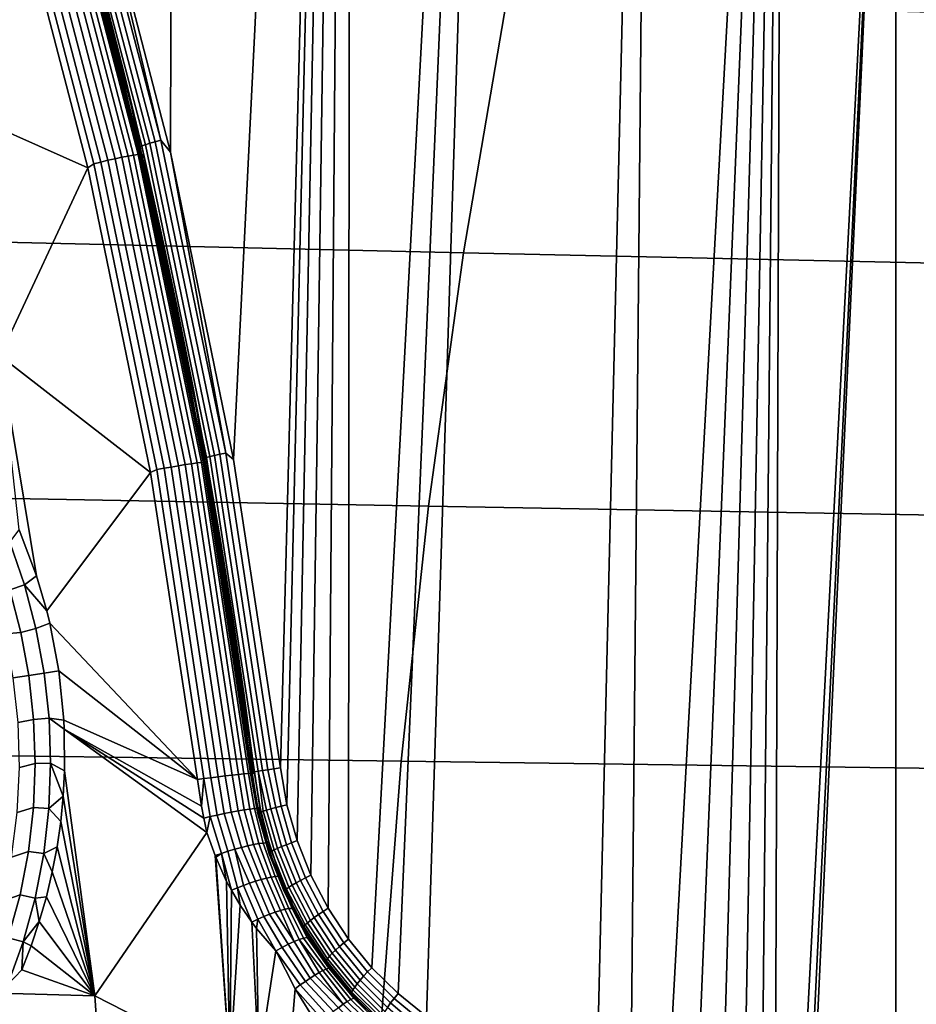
# Model space of a CAD drawing. Header units: metres. Extents: x -240 to 45, y -77 to 27.
# Tile 235 of 656: x -202.32 to -200.08, y 1.32 to 3.78. Entities that reach past the tile are written whole.
import ezdxf

# ---------------------------------------------------------------- set-up
doc = ezdxf.new("R2010")
doc.units = ezdxf.units.M
doc.layers.add('solid_102011X2', color=7, linetype='CONTINUOUS')

msp = doc.modelspace()

# ---------------------------------------------------------------- linework, layer by layer
at = {"layer": 'solid_102011X2'}
for points in [[(-201.940689, 3.448488, 268.547485), (-202.138123, 4.209568, 268.59671), (-201.92569, 9.30995, 268.543762)], [(-201.940689, 3.448488, 268.547485), (-201.92569, 9.30995, 268.543762), (-201.490616, 8.580557, 268.435272), (-201.783157, 2.680754, 268.508209)], [(-201.783157, 2.680754, 268.508209), (-201.490616, 8.580557, 268.435272), (-201.665649, 1.909221, 268.478912)], [(-201.649323, 1.817352, 268.474854), (-201.665649, 1.909221, 268.478912), (-201.490616, 8.580557, 268.435272)], [(-201.62381, 1.727625, 268.468475), (-201.649323, 1.817352, 268.474854), (-201.490616, 8.580557, 268.435272)], [(-201.589401, 1.641106, 268.4599), (-201.62381, 1.727625, 268.468475), (-201.490616, 8.580557, 268.435272)], [(-201.546463, 1.558731, 268.449188), (-201.589401, 1.641106, 268.4599), (-201.490616, 8.580557, 268.435272)], [(-201.495468, 1.481392, 268.436493), (-201.546463, 1.558731, 268.449188), (-201.490616, 8.580557, 268.435272)], [(-201.495468, 1.481392, 268.436493), (-201.490616, 8.580557, 268.435272), (-201.09285, 7.83525, 268.33609), (-201.436966, 1.409925, 268.421906)], [(-201.371582, 1.345103, 268.405609), (-201.436966, 1.409925, 268.421906), (-201.09285, 7.83525, 268.33609)], [(-201.300552, 1.288002, 268.387878), (-201.371582, 1.345103, 268.405609), (-201.09285, 7.83525, 268.33609)], [(-201.300552, 1.288002, 268.387878), (-201.09285, 7.83525, 268.33609), (-200.732651, 7.075378, 268.246307), (-200.877884, 0.982982, 268.282501)], [(-200.791214, 0.913956, 268.260895), (-200.877884, 0.982982, 268.282501), (-200.732651, 7.075378, 268.246307)], [(-200.791214, 0.913956, 268.260895), (-200.732651, 7.075378, 268.246307), (-200.410355, 6.302248, 268.165924), (-200.710388, 0.835957, 268.240753)], [(-200.636551, 0.749671, 268.222321), (-200.710388, 0.835957, 268.240753), (-200.410355, 6.302248, 268.165924)], [(-200.570755, 0.655998, 268.205933), (-200.636551, 0.749671, 268.222321), (-200.410355, 6.302248, 268.165924)], [(-200.513901, 0.556019, 268.191742), (-200.570755, 0.655998, 268.205933), (-200.410355, 6.302248, 268.165924)], [(-200.466721, 0.450944, 268.179993), (-200.513901, 0.556019, 268.191742), (-200.410355, 6.302248, 268.165924)], [(-200.429642, 0.34191, 268.170746), (-200.466721, 0.450944, 268.179993), (-200.410355, 6.302248, 268.165924)], [(-200.429642, 0.34191, 268.170746), (-200.410355, 6.302248, 268.165924), (-200.126343, 5.517744, 268.095123), (-200.402924, 0.229804, 268.164093)], [(-200.381378, -0.000014, 268.158722), (-200.126343, 5.517744, 268.095123), (-200.126114, -5.517044, 268.095062), (-200.410034, -6.301452, 268.165863)], [(-200.38678, 0.115492, 268.160065), (-200.402924, 0.229804, 268.164093), (-200.126343, 5.517744, 268.095123)], [(-200.381378, -0.000014, 268.158722), (-200.38678, 0.115492, 268.160065), (-200.126343, 5.517744, 268.095123)], [(-200.126114, -5.517044, 268.095062), (-200.126343, 5.517744, 268.095123), (-199.880981, 4.724035, 268.033936)], [(-199.880829, -4.723488, 268.033905), (-200.126114, -5.517044, 268.095062), (-199.880981, 4.724035, 268.033936)], [(-202.205414, 4.236998, 268.637573), (-202.003555, 3.467499, 268.587219), (-202.012207, 3.464598, 268.602081), (-202.213913, 4.233455, 268.652374)], [(-202.194534, 4.241102, 268.624542), (-201.992477, 3.47086, 268.574158), (-202.003555, 3.467499, 268.587219), (-202.205414, 4.236998, 268.637573)], [(-202.18161, 4.245643, 268.613739), (-201.97934, 3.474578, 268.563293), (-201.992477, 3.47086, 268.574158), (-202.194534, 4.241102, 268.624542)], [(-202.167023, 4.250481, 268.605469), (-201.964523, 3.478539, 268.554993), (-201.97934, 3.474578, 268.563293), (-202.18161, 4.245643, 268.613739)], [(-202.167023, 4.250481, 268.605469), (-202.138123, 4.209568, 268.59671), (-201.964523, 3.478539, 268.554993)], [(-202.213913, 4.233455, 268.652374), (-202.012207, 3.464598, 268.602081), (-202.018204, 3.462245, 268.618317), (-202.219757, 4.230581, 268.668579)], [(-202.219757, 4.230581, 268.668579), (-202.018204, 3.462245, 268.618317), (-202.217072, 4.208751, 268.684204)], [(-201.964523, 3.478539, 268.554993), (-202.138123, 4.209568, 268.59671), (-201.940689, 3.448488, 268.547485)], [(-202.294647, 4.185292, 268.670471), (-202.097, 3.428375, 268.621063), (-202.114914, 3.424171, 268.621429), (-202.312317, 4.180162, 268.670807)], [(-202.277161, 4.190126, 268.673523), (-202.079285, 3.432337, 268.624054), (-202.097, 3.428375, 268.621063), (-202.294647, 4.185292, 268.670471)], [(-202.260437, 4.194503, 268.67981), (-202.062363, 3.435922, 268.63031), (-202.079285, 3.432337, 268.624054), (-202.277161, 4.190126, 268.673523)], [(-202.245056, 4.198273, 268.689178), (-202.046799, 3.439011, 268.639618), (-202.062363, 3.435922, 268.63031), (-202.260437, 4.194503, 268.67981)], [(-202.231522, 4.20131, 268.701263), (-202.033127, 3.441498, 268.651703), (-202.046799, 3.439011, 268.639618), (-202.245056, 4.198273, 268.689178)], [(-202.220306, 4.20351, 268.715668), (-202.02182, 3.443299, 268.666077), (-202.033127, 3.441498, 268.651703), (-202.231522, 4.20131, 268.701263)], [(-202.02182, 3.443299, 268.666077), (-202.220306, 4.20351, 268.715668), (-202.211777, 4.204798, 268.731934), (-202.013245, 3.444354, 268.682343)], [(-202.217072, 4.208751, 268.684204), (-202.018219, 3.447175, 268.634613), (-202.018402, 3.446118, 268.652039), (-202.217209, 4.207461, 268.701599)], [(-202.217209, 4.207461, 268.701599), (-202.018402, 3.446118, 268.652039), (-202.210999, 4.195203, 268.717957)], [(-202.018204, 3.462245, 268.618317), (-202.018219, 3.447175, 268.634613), (-202.217072, 4.208751, 268.684204)], [(-202.211777, 4.204798, 268.731934), (-202.100739, 3.818795, 268.720215), (-202.052567, 3.628831, 268.70816)], [(-202.013245, 3.444354, 268.682343), (-202.211777, 4.204798, 268.731934), (-202.052567, 3.628831, 268.70816)], [(-202.018402, 3.446118, 268.652039), (-202.157959, 4.006623, 268.704712), (-202.210999, 4.195203, 268.717957)], [(-202.51123, 3.571074, 268.800934), (-202.343719, 4.162599, 268.680878), (-202.147522, 3.409828, 268.631775)], [(-202.329559, 4.174912, 268.6745), (-202.132401, 3.419869, 268.625153), (-202.147522, 3.409828, 268.631775), (-202.343719, 4.162599, 268.680878)], [(-202.312317, 4.180162, 268.670807), (-202.114914, 3.424171, 268.621429), (-202.132401, 3.419869, 268.625153), (-202.329559, 4.174912, 268.6745)], [(-202.018402, 3.446118, 268.652039), (-202.107361, 3.817388, 268.692108), (-202.157959, 4.006623, 268.704712)], [(-201.100388, 3.826074, 325.607849), (-202.682358, 3.869209, 324.010864), (-202.791519, 3.233463, 324.100494), (-201.207489, 3.197414, 325.697235)], [(-202.059219, 3.627532, 268.680115), (-202.052567, 3.628831, 268.70816), (-202.100739, 3.818795, 268.720215), (-202.107361, 3.817388, 268.692108)], [(-202.018402, 3.446118, 268.652039), (-202.059219, 3.627532, 268.680115), (-202.107361, 3.817388, 268.692108)], [(-199.50177, 3.783562, 327.200348), (-201.100388, 3.826074, 325.607849), (-201.207489, 3.197414, 325.697235), (-199.606781, 3.161883, 327.28952)], [(-202.01355, 3.437087, 268.668732), (-202.006851, 3.438275, 268.696747), (-202.052567, 3.628831, 268.70816), (-202.059219, 3.627532, 268.680115)], [(-202.018402, 3.446118, 268.652039), (-202.01355, 3.437087, 268.668732), (-202.059219, 3.627532, 268.680115)], [(-202.013245, 3.444354, 268.682343), (-202.052567, 3.628831, 268.70816), (-202.006851, 3.438275, 268.696747)], [(-202.36731, 2.939561, 268.76474), (-202.51123, 3.571074, 268.800934), (-202.147522, 3.409828, 268.631775)], [(-201.992477, 3.47086, 268.574158), (-201.830933, 2.690544, 268.533875), (-201.842163, 2.687938, 268.546997), (-202.003555, 3.467499, 268.587219)], [(-201.97934, 3.474578, 268.563293), (-201.817627, 2.693427, 268.52298), (-201.830933, 2.690544, 268.533875), (-201.992477, 3.47086, 268.574158)], [(-201.964523, 3.478539, 268.554993), (-201.802628, 2.696499, 268.514618), (-201.817627, 2.693427, 268.52298), (-201.97934, 3.474578, 268.563293)], [(-201.964523, 3.478539, 268.554993), (-201.940689, 3.448488, 268.547485), (-201.802628, 2.696499, 268.514618)], [(-202.018219, 3.447175, 268.634613), (-201.85907, 2.675776, 268.59494), (-201.859299, 2.674954, 268.612366), (-202.018402, 3.446118, 268.652039)], [(-202.018402, 3.446118, 268.652039), (-201.859299, 2.674954, 268.612366), (-202.01355, 3.437087, 268.668732)], [(-202.018204, 3.462245, 268.618317), (-201.857056, 2.683863, 268.578125), (-201.85907, 2.675776, 268.59494), (-202.018219, 3.447175, 268.634613)], [(-202.012207, 3.464598, 268.602081), (-201.850967, 2.685688, 268.56189), (-201.857056, 2.683863, 268.578125), (-202.018204, 3.462245, 268.618317)], [(-202.003555, 3.467499, 268.587219), (-201.842163, 2.687938, 268.546997), (-201.850967, 2.685688, 268.56189), (-202.012207, 3.464598, 268.602081)], [(-201.802628, 2.696499, 268.514618), (-201.940689, 3.448488, 268.547485), (-201.783157, 2.680754, 268.508209)], [(-202.114914, 3.424171, 268.621429), (-201.956924, 2.658414, 268.58197), (-201.974625, 2.655072, 268.585754), (-202.132401, 3.419869, 268.625153)], [(-202.097, 3.428375, 268.621063), (-201.938828, 2.661678, 268.581543), (-201.956924, 2.658414, 268.58197), (-202.114914, 3.424171, 268.621429)], [(-202.079285, 3.432337, 268.624054), (-201.920929, 2.664755, 268.584503), (-201.938828, 2.661678, 268.581543), (-202.097, 3.428375, 268.621063)], [(-202.062363, 3.435922, 268.63031), (-201.903839, 2.66754, 268.590729), (-201.920929, 2.664755, 268.584503), (-202.079285, 3.432337, 268.624054)], [(-202.046799, 3.439011, 268.639618), (-201.888138, 2.669939, 268.600037), (-201.903839, 2.66754, 268.590729), (-202.062363, 3.435922, 268.63031)], [(-202.033127, 3.441498, 268.651703), (-201.874359, 2.67187, 268.612061), (-201.888138, 2.669939, 268.600037), (-202.046799, 3.439011, 268.639618)], [(-202.02182, 3.443299, 268.666077), (-201.862976, 2.673269, 268.626465), (-201.874359, 2.67187, 268.612061), (-202.033127, 3.441498, 268.651703)], [(-201.862976, 2.673269, 268.626465), (-202.02182, 3.443299, 268.666077), (-202.013245, 3.444354, 268.682343), (-201.854355, 2.674087, 268.6427)], [(-201.970352, 3.246086, 268.657959), (-201.963623, 3.247157, 268.685944), (-202.006851, 3.438275, 268.696747), (-202.01355, 3.437087, 268.668732)], [(-201.859299, 2.674954, 268.612366), (-201.970352, 3.246086, 268.657959), (-202.01355, 3.437087, 268.668732)], [(-202.013245, 3.444354, 268.682343), (-202.006851, 3.438275, 268.696747), (-201.963623, 3.247157, 268.685944)], [(-202.013245, 3.444354, 268.682343), (-201.963623, 3.247157, 268.685944), (-201.922867, 3.055514, 268.675751)], [(-202.013245, 3.444354, 268.682343), (-201.922867, 3.055514, 268.675751), (-201.884598, 2.863375, 268.666199)], [(-201.854355, 2.674087, 268.6427), (-202.013245, 3.444354, 268.682343), (-201.884598, 2.863375, 268.666199)], [(-202.36731, 2.939561, 268.76474), (-202.147522, 3.409828, 268.631775), (-201.990646, 2.648225, 268.59259)], [(-202.132401, 3.419869, 268.625153), (-201.974625, 2.655072, 268.585754), (-201.990646, 2.648225, 268.59259), (-202.147522, 3.409828, 268.631775)], [(-201.207489, 3.197414, 325.697235), (-202.791519, 3.233463, 324.100494), (-202.881073, 2.592692, 324.174042), (-201.295349, 2.563785, 325.770569)], [(-201.929626, 3.054561, 268.647797), (-201.922867, 3.055514, 268.675751), (-201.963623, 3.247157, 268.685944), (-201.970352, 3.246086, 268.657959)], [(-201.859299, 2.674954, 268.612366), (-201.929626, 3.054561, 268.647797), (-201.970352, 3.246086, 268.657959)], [(-199.606781, 3.161883, 327.28952), (-201.207489, 3.197414, 325.697235), (-201.295349, 2.563785, 325.770569), (-199.692932, 2.535293, 327.362671)], [(-201.891403, 2.862546, 268.638275), (-201.884598, 2.863375, 268.666199), (-201.922867, 3.055514, 268.675751), (-201.929626, 3.054561, 268.647797)], [(-201.859299, 2.674954, 268.612366), (-201.891403, 2.862546, 268.638275), (-201.929626, 3.054561, 268.647797)], [(-202.275848, 2.38922, 268.743927), (-202.36731, 2.939561, 268.76474), (-201.990646, 2.648225, 268.59259), (-202.250366, 2.302304, 268.735107)], [(-202.275848, 2.38922, 268.743927), (-202.319443, 2.504485, 268.759888), (-202.36731, 2.939561, 268.76474)], [(-201.855652, 2.670076, 268.629364), (-201.848831, 2.670769, 268.657257), (-201.884598, 2.863375, 268.666199), (-201.891403, 2.862546, 268.638275)], [(-201.859299, 2.674954, 268.612366), (-201.855652, 2.670076, 268.629364), (-201.891403, 2.862546, 268.638275)], [(-201.854355, 2.674087, 268.6427), (-201.884598, 2.863375, 268.666199), (-201.848831, 2.670769, 268.657257)], [(-201.857056, 2.683863, 268.578125), (-201.736877, 1.898059, 268.548187), (-201.740143, 1.897108, 268.565277), (-201.85907, 2.675776, 268.59494)], [(-201.850967, 2.685688, 268.56189), (-201.730698, 1.89935, 268.531921), (-201.736877, 1.898059, 268.548187), (-201.857056, 2.683863, 268.578125)], [(-201.842163, 2.687938, 268.546997), (-201.721802, 1.900941, 268.516968), (-201.730698, 1.89935, 268.531921), (-201.850967, 2.685688, 268.56189)], [(-201.830933, 2.690544, 268.533875), (-201.710464, 1.902785, 268.503845), (-201.721802, 1.900941, 268.516968), (-201.842163, 2.687938, 268.546997)], [(-201.817627, 2.693427, 268.52298), (-201.697021, 1.904824, 268.49292), (-201.710464, 1.902785, 268.503845), (-201.830933, 2.690544, 268.533875)], [(-201.802628, 2.696499, 268.514618), (-201.681885, 1.906998, 268.484497), (-201.697021, 1.904824, 268.49292), (-201.817627, 2.693427, 268.52298)], [(-201.681885, 1.906998, 268.484497), (-201.802628, 2.696499, 268.514618), (-201.783157, 2.680754, 268.508209), (-201.665649, 1.909221, 268.478912)], [(-201.938828, 2.661678, 268.581543), (-201.821457, 1.887265, 268.552032), (-201.839417, 1.884983, 268.552582), (-201.956924, 2.658414, 268.58197)], [(-201.920929, 2.664755, 268.584503), (-201.80368, 1.889422, 268.554718), (-201.821457, 1.887265, 268.552032), (-201.938828, 2.661678, 268.581543)], [(-201.903839, 2.66754, 268.590729), (-201.786667, 1.891383, 268.560608), (-201.80368, 1.889422, 268.554718), (-201.920929, 2.664755, 268.584503)], [(-201.888138, 2.669939, 268.600037), (-201.770981, 1.893084, 268.569489), (-201.786667, 1.891383, 268.560608), (-201.903839, 2.66754, 268.590729)], [(-201.874359, 2.67187, 268.612061), (-201.757126, 1.894468, 268.581055), (-201.770981, 1.893084, 268.569489), (-201.888138, 2.669939, 268.600037)], [(-201.862976, 2.673269, 268.626465), (-201.74556, 1.895491, 268.59494), (-201.757126, 1.894468, 268.581055), (-201.874359, 2.67187, 268.612061)], [(-201.74556, 1.895491, 268.59494), (-201.862976, 2.673269, 268.626465), (-201.854355, 2.674087, 268.6427), (-201.736664, 1.896118, 268.610718)], [(-201.85907, 2.675776, 268.59494), (-201.740143, 1.897108, 268.565277), (-201.740417, 1.896526, 268.582733), (-201.859299, 2.674954, 268.612366)], [(-201.859299, 2.674954, 268.612366), (-201.740417, 1.896526, 268.582733), (-201.855652, 2.670076, 268.629364)], [(-201.822403, 2.477184, 268.621063), (-201.815552, 2.477727, 268.648956), (-201.848831, 2.670769, 268.657257), (-201.855652, 2.670076, 268.629364)], [(-201.740417, 1.896526, 268.582733), (-201.822403, 2.477184, 268.621063), (-201.855652, 2.670076, 268.629364)], [(-201.854355, 2.674087, 268.6427), (-201.848831, 2.670769, 268.657257), (-201.815552, 2.477727, 268.648956)], [(-201.854355, 2.674087, 268.6427), (-201.815552, 2.477727, 268.648956), (-201.784775, 2.284284, 268.641266)], [(-201.854355, 2.674087, 268.6427), (-201.784775, 2.284284, 268.641266), (-201.7565, 2.090474, 268.634216)], [(-201.854355, 2.674087, 268.6427), (-201.7565, 2.090474, 268.634216), (-201.730728, 1.89633, 268.627808)], [(-201.736664, 1.896118, 268.610718), (-201.854355, 2.674087, 268.6427), (-201.730728, 1.89633, 268.627808)], [(-202.242737, 2.271359, 268.732605), (-202.250366, 2.302304, 268.735107), (-201.990646, 2.648225, 268.59259), (-201.87352, 1.880343, 268.563354)], [(-201.974625, 2.655072, 268.585754), (-201.856949, 1.88265, 268.556427), (-201.87352, 1.880343, 268.563354), (-201.990646, 2.648225, 268.59259)], [(-201.956924, 2.658414, 268.58197), (-201.839417, 1.884983, 268.552582), (-201.856949, 1.88265, 268.556427), (-201.974625, 2.655072, 268.585754)], [(-201.295349, 2.563785, 325.770569), (-202.881073, 2.592692, 324.174042), (-202.950867, 1.947891, 324.231354), (-201.363831, 1.926173, 325.827728)], [(-199.692932, 2.535293, 327.362671), (-201.295349, 2.563785, 325.770569), (-201.363831, 1.926173, 325.827728), (-199.760086, 1.904766, 327.419678)], [(-202.305954, 2.367215, 268.755951), (-202.342758, 2.473986, 268.769318), (-202.319443, 2.504485, 268.759888), (-202.275848, 2.38922, 268.743927)], [(-202.342758, 2.473986, 268.769318), (-202.305954, 2.367215, 268.755951), (-202.342453, 2.354225, 268.764893), (-202.37796, 2.457613, 268.777985)], [(-201.791656, 2.283902, 268.613403), (-201.784775, 2.284284, 268.641266), (-201.815552, 2.477727, 268.648956), (-201.822403, 2.477184, 268.621063)], [(-201.740417, 1.896526, 268.582733), (-201.791656, 2.283902, 268.613403), (-201.822403, 2.477184, 268.621063)], [(-202.305954, 2.367215, 268.755951), (-202.275848, 2.38922, 268.743927), (-202.250366, 2.302304, 268.735107)], [(-202.305954, 2.367215, 268.755951), (-202.277206, 2.257785, 268.746246), (-202.314713, 2.248286, 268.755402), (-202.342453, 2.354225, 268.764893)], [(-202.277206, 2.257785, 268.746246), (-202.305954, 2.367215, 268.755951), (-202.250366, 2.302304, 268.735107), (-202.242737, 2.271359, 268.732605)], [(-202.314713, 2.248286, 268.755402), (-202.354492, 2.244884, 268.759796), (-202.383499, 2.353102, 268.769958), (-202.342453, 2.354225, 268.764893)], [(-202.256668, 2.146348, 268.740265), (-202.277206, 2.257785, 268.746246), (-202.242737, 2.271359, 268.732605), (-202.220093, 2.152221, 268.725983)], [(-202.220093, 2.152221, 268.725983), (-202.242737, 2.271359, 268.732605), (-201.87352, 1.880343, 268.563354)], [(-201.763412, 2.090264, 268.606354), (-201.7565, 2.090474, 268.634216), (-201.784775, 2.284284, 268.641266), (-201.791656, 2.283902, 268.613403)], [(-201.740417, 1.896526, 268.582733), (-201.763412, 2.090264, 268.606354), (-201.791656, 2.283902, 268.613403)], [(-202.314713, 2.248286, 268.755402), (-202.294861, 2.140422, 268.749603), (-202.333969, 2.13455, 268.753723), (-202.354492, 2.244884, 268.759796)], [(-202.277206, 2.257785, 268.746246), (-202.256668, 2.146348, 268.740265), (-202.294861, 2.140422, 268.749603), (-202.314713, 2.248286, 268.755402)], [(-202.282944, 2.030842, 268.747528), (-202.294861, 2.140422, 268.749603), (-202.256668, 2.146348, 268.740265), (-202.244446, 2.034049, 268.738098)], [(-202.244446, 2.034049, 268.738098), (-202.256668, 2.146348, 268.740265), (-202.220093, 2.152221, 268.725983), (-202.20752, 2.028456, 268.723938)], [(-202.20752, 2.028456, 268.723938), (-202.220093, 2.152221, 268.725983), (-201.87352, 1.880343, 268.563354)], [(-202.322006, 2.022876, 268.75174), (-202.333969, 2.13455, 268.753723), (-202.294861, 2.140422, 268.749603), (-202.282944, 2.030842, 268.747528)], [(-201.763412, 2.090264, 268.606354), (-201.737671, 1.896303, 268.599945), (-201.734207, 1.89633, 268.613861), (-201.7565, 2.090474, 268.634216)], [(-201.740417, 1.896526, 268.582733), (-201.737671, 1.896303, 268.599945), (-201.763412, 2.090264, 268.606354)], [(-201.734207, 1.89633, 268.613861), (-201.730728, 1.89633, 268.627808), (-201.7565, 2.090474, 268.634216)], [(-202.318695, 1.910455, 268.753876), (-202.322006, 2.022876, 268.75174), (-202.282944, 2.030842, 268.747528), (-202.279114, 1.920531, 268.749207)], [(-202.279114, 1.920531, 268.749207), (-202.282944, 2.030842, 268.747528), (-202.244446, 2.034049, 268.738098), (-202.240509, 1.921005, 268.739685)], [(-202.244446, 2.034049, 268.738098), (-202.20752, 2.028456, 268.723938), (-202.206406, 2.005896, 268.724091)], [(-202.244446, 2.034049, 268.738098), (-202.206406, 2.005896, 268.724091), (-202.205795, 1.902525, 268.726776), (-202.240509, 1.921005, 268.739685)], [(-202.20752, 2.028456, 268.723938), (-201.87352, 1.880343, 268.563354), (-201.863281, 1.81394, 268.560242), (-202.206406, 2.005896, 268.724091)], [(-202.206406, 2.005896, 268.724091), (-201.857361, 1.783653, 268.558136), (-201.849426, 1.748284, 268.555145)], [(-202.205795, 1.902525, 268.726776), (-202.206406, 2.005896, 268.724091), (-201.849426, 1.748284, 268.555145), (-202.130249, 1.339569, 268.705078)], [(-202.206406, 2.005896, 268.724091), (-201.863281, 1.81394, 268.560242), (-201.857361, 1.783653, 268.558136)], [(-201.363831, 1.926173, 325.827728), (-202.950867, 1.947891, 324.231354), (-203.000778, 1.300062, 324.272339), (-201.412796, 1.285566, 325.868591)], [(-202.324158, 1.798047, 268.76004), (-202.318695, 1.910455, 268.753876), (-202.279114, 1.920531, 268.749207), (-202.283508, 1.810174, 268.754608)], [(-202.283508, 1.810174, 268.754608), (-202.279114, 1.920531, 268.749207), (-202.240509, 1.921005, 268.739685), (-202.24498, 1.807918, 268.744995)], [(-202.24498, 1.807918, 268.744995), (-202.240509, 1.921005, 268.739685), (-202.209152, 1.839145, 268.730042)], [(-202.240509, 1.921005, 268.739685), (-202.205795, 1.902525, 268.726776), (-202.209152, 1.839145, 268.730042)], [(-199.760086, 1.904766, 327.419678), (-201.363831, 1.926173, 325.827728), (-201.412796, 1.285566, 325.868591), (-199.808105, 1.271278, 327.46048)], [(-202.209152, 1.839145, 268.730042), (-202.205795, 1.902525, 268.726776), (-202.130249, 1.339569, 268.705078)], [(-201.730896, 1.807685, 268.590118), (-201.742432, 1.806342, 268.576233), (-201.757126, 1.894468, 268.581055), (-201.74556, 1.895491, 268.59494)], [(-201.722, 1.808335, 268.605865), (-201.730896, 1.807685, 268.590118), (-201.74556, 1.895491, 268.59494), (-201.736664, 1.896118, 268.610718)], [(-201.722153, 1.794527, 268.579956), (-201.740417, 1.896526, 268.582733), (-201.740143, 1.897108, 268.565277), (-201.722382, 1.795373, 268.56427)], [(-201.740417, 1.896526, 268.582733), (-201.722946, 1.809562, 268.596252), (-201.737671, 1.896303, 268.599945)], [(-201.740417, 1.896526, 268.582733), (-201.719528, 1.794244, 268.595398), (-201.722946, 1.809562, 268.596252)], [(-201.722153, 1.794527, 268.579956), (-201.719528, 1.794244, 268.595398), (-201.740417, 1.896526, 268.582733)], [(-201.722382, 1.795373, 268.56427), (-201.740143, 1.897108, 268.565277), (-201.736877, 1.898059, 268.548187), (-201.72023, 1.79676, 268.548798)], [(-201.737671, 1.896303, 268.599945), (-201.730728, 1.89633, 268.627808), (-201.734207, 1.89633, 268.613861)], [(-201.722946, 1.809562, 268.596252), (-201.716263, 1.809568, 268.623047), (-201.730728, 1.89633, 268.627808), (-201.737671, 1.896303, 268.599945)], [(-201.72023, 1.79676, 268.548798), (-201.736877, 1.898059, 268.548187), (-201.730698, 1.89935, 268.531921), (-201.715729, 1.798654, 268.533875)], [(-201.722, 1.808335, 268.605865), (-201.736664, 1.896118, 268.610718), (-201.730728, 1.89633, 268.627808), (-201.716263, 1.809568, 268.623047)], [(-201.715729, 1.798654, 268.533875), (-201.730698, 1.89935, 268.531921), (-201.721802, 1.900941, 268.516968), (-201.708984, 1.801008, 268.519897)], [(-201.689545, 1.806855, 268.496094), (-201.700195, 1.803765, 268.507202), (-201.721802, 1.900941, 268.516968), (-201.710464, 1.902785, 268.503845)], [(-201.700195, 1.803765, 268.507202), (-201.708984, 1.801008, 268.519897), (-201.721802, 1.900941, 268.516968)], [(-201.677307, 1.810204, 268.486877), (-201.689545, 1.806855, 268.496094), (-201.710464, 1.902785, 268.503845), (-201.697021, 1.904824, 268.49292)], [(-201.663788, 1.813729, 268.479736), (-201.677307, 1.810204, 268.486877), (-201.697021, 1.904824, 268.49292), (-201.681885, 1.906998, 268.484497)], [(-201.681885, 1.906998, 268.484497), (-201.665649, 1.909221, 268.478912), (-201.649323, 1.817352, 268.474854), (-201.663788, 1.813729, 268.479736)], [(-201.856949, 1.88265, 268.556427), (-201.863281, 1.81394, 268.560242), (-201.87352, 1.880343, 268.563354)], [(-201.841064, 1.787578, 268.55127), (-201.857361, 1.783653, 268.558136), (-201.863281, 1.81394, 268.560242), (-201.856949, 1.88265, 268.556427)], [(-201.823807, 1.791491, 268.547546), (-201.841064, 1.787578, 268.55127), (-201.856949, 1.88265, 268.556427), (-201.839417, 1.884983, 268.552582)], [(-201.806107, 1.795243, 268.547028), (-201.823807, 1.791491, 268.547546), (-201.839417, 1.884983, 268.552582), (-201.821457, 1.887265, 268.552032)], [(-201.788559, 1.79871, 268.549805), (-201.806107, 1.795243, 268.547028), (-201.821457, 1.887265, 268.552032), (-201.80368, 1.889422, 268.554718)], [(-201.771729, 1.801781, 268.555725), (-201.788559, 1.79871, 268.549805), (-201.80368, 1.889422, 268.554718), (-201.786667, 1.891383, 268.560608)], [(-201.75618, 1.804353, 268.564636), (-201.771729, 1.801781, 268.555725), (-201.786667, 1.891383, 268.560608), (-201.770981, 1.893084, 268.569489)], [(-201.742432, 1.806342, 268.576233), (-201.75618, 1.804353, 268.564636), (-201.770981, 1.893084, 268.569489), (-201.757126, 1.894468, 268.581055)], [(-202.24498, 1.807918, 268.744995), (-202.209152, 1.839145, 268.730042), (-202.215347, 1.775778, 268.734528)], [(-202.215347, 1.775778, 268.734528), (-202.209152, 1.839145, 268.730042), (-202.130249, 1.339569, 268.705078)], [(-202.338409, 1.686327, 268.770142), (-202.324158, 1.798047, 268.76004), (-202.283508, 1.810174, 268.754608), (-202.296143, 1.700377, 268.763611)], [(-202.296143, 1.700377, 268.763611), (-202.283508, 1.810174, 268.754608), (-202.24498, 1.807918, 268.744995), (-202.257889, 1.695408, 268.753906)], [(-202.257889, 1.695408, 268.753906), (-202.24498, 1.807918, 268.744995), (-202.215347, 1.775778, 268.734528), (-202.224426, 1.712496, 268.740204)], [(-201.763428, 1.710506, 268.541565), (-201.780075, 1.705984, 268.538208), (-201.806107, 1.795243, 268.547028), (-201.788559, 1.79871, 268.549805)], [(-201.747498, 1.714444, 268.547852), (-201.763428, 1.710506, 268.541565), (-201.788559, 1.79871, 268.549805), (-201.771729, 1.801781, 268.555725)], [(-201.732773, 1.717677, 268.556885), (-201.747498, 1.714444, 268.547852), (-201.771729, 1.801781, 268.555725), (-201.75618, 1.804353, 268.564636)], [(-201.719711, 1.720105, 268.56839), (-201.732773, 1.717677, 268.556885), (-201.75618, 1.804353, 268.564636), (-201.742432, 1.806342, 268.576233)], [(-201.70874, 1.721653, 268.582031), (-201.719711, 1.720105, 268.56839), (-201.742432, 1.806342, 268.576233), (-201.730896, 1.807685, 268.590118)], [(-201.70015, 1.722274, 268.597351), (-201.70874, 1.721653, 268.582031), (-201.730896, 1.807685, 268.590118), (-201.722, 1.808335, 268.605865)], [(-201.722946, 1.809562, 268.596252), (-201.719528, 1.794244, 268.595398), (-201.716263, 1.809568, 268.623047)], [(-201.722, 1.808335, 268.605865), (-201.716263, 1.809568, 268.623047), (-201.695007, 1.724493, 268.614227), (-201.70015, 1.722274, 268.597351)], [(-201.687912, 1.700861, 268.526947), (-201.692184, 1.69815, 268.541809), (-201.72023, 1.79676, 268.548798), (-201.715729, 1.798654, 268.533875)], [(-201.719528, 1.794244, 268.595398), (-201.695007, 1.724493, 268.614227), (-201.716263, 1.809568, 268.623047)], [(-201.681473, 1.704231, 268.513062), (-201.687912, 1.700861, 268.526947), (-201.715729, 1.798654, 268.533875), (-201.708984, 1.801008, 268.519897)], [(-201.673004, 1.708177, 268.500427), (-201.681473, 1.704231, 268.513062), (-201.708984, 1.801008, 268.519897), (-201.700195, 1.803765, 268.507202)], [(-201.662735, 1.712602, 268.48941), (-201.673004, 1.708177, 268.500427), (-201.700195, 1.803765, 268.507202), (-201.689545, 1.806855, 268.496094)], [(-201.650925, 1.717396, 268.480286), (-201.662735, 1.712602, 268.48941), (-201.689545, 1.806855, 268.496094), (-201.677307, 1.810204, 268.486877)], [(-201.637833, 1.722442, 268.473236), (-201.650925, 1.717396, 268.480286), (-201.677307, 1.810204, 268.486877), (-201.663788, 1.813729, 268.479736)], [(-201.663788, 1.813729, 268.479736), (-201.649323, 1.817352, 268.474854), (-201.62381, 1.727625, 268.468475), (-201.637833, 1.722442, 268.473236)], [(-202.224426, 1.712496, 268.740204), (-202.215347, 1.775778, 268.734528), (-202.130249, 1.339569, 268.705078)], [(-201.841064, 1.787578, 268.55127), (-201.849426, 1.748284, 268.555145), (-201.857361, 1.783653, 268.558136)], [(-201.813477, 1.695764, 268.54068), (-201.829254, 1.690408, 268.546478), (-201.849426, 1.748284, 268.555145), (-201.841064, 1.787578, 268.55127)], [(-201.796936, 1.701019, 268.537933), (-201.813477, 1.695764, 268.54068), (-201.841064, 1.787578, 268.55127), (-201.823807, 1.791491, 268.547546)], [(-201.780075, 1.705984, 268.538208), (-201.796936, 1.701019, 268.537933), (-201.823807, 1.791491, 268.547546), (-201.806107, 1.795243, 268.547028)], [(-201.692184, 1.69815, 268.541809), (-201.694183, 1.696164, 268.557251), (-201.722382, 1.795373, 268.56427), (-201.72023, 1.79676, 268.548798)], [(-201.694183, 1.696164, 268.557251), (-201.693848, 1.694953, 268.572876), (-201.722153, 1.794527, 268.579956), (-201.722382, 1.795373, 268.56427)], [(-201.722153, 1.794527, 268.579956), (-201.700851, 1.724468, 268.590759), (-201.695007, 1.724493, 268.614227), (-201.719528, 1.794244, 268.595398)], [(-201.722153, 1.794527, 268.579956), (-201.691177, 1.694546, 268.588348), (-201.700851, 1.724468, 268.590759)], [(-201.693848, 1.694953, 268.572876), (-201.691177, 1.694546, 268.588348), (-201.722153, 1.794527, 268.579956)], [(-201.829254, 1.690408, 268.546478), (-201.79245, 1.167075, 268.540894), (-202.130249, 1.339569, 268.705078), (-201.849426, 1.748284, 268.555145)], [(-201.700851, 1.724468, 268.590759), (-201.691177, 1.694546, 268.588348), (-201.695007, 1.724493, 268.614227)], [(-201.70015, 1.722274, 268.597351), (-201.695007, 1.724493, 268.614227), (-201.667099, 1.641696, 268.601379), (-201.67131, 1.638708, 268.585358)], [(-201.691177, 1.694546, 268.588348), (-201.67157, 1.641705, 268.583466), (-201.667099, 1.641696, 268.601379), (-201.695007, 1.724493, 268.614227)], [(-201.637833, 1.722442, 268.473236), (-201.62381, 1.727625, 268.468475), (-201.589401, 1.641106, 268.4599), (-201.602829, 1.634423, 268.464508)], [(-202.361511, 1.575997, 268.783936), (-202.338409, 1.686327, 268.770142), (-202.296143, 1.700377, 268.763611), (-202.317062, 1.591759, 268.776062)], [(-202.317062, 1.591759, 268.776062), (-202.296143, 1.700377, 268.763611), (-202.257889, 1.695408, 268.753906), (-202.279236, 1.584107, 268.766266)], [(-202.257889, 1.695408, 268.753906), (-202.224426, 1.712496, 268.740204), (-202.236359, 1.649581, 268.747101)], [(-202.236359, 1.649581, 268.747101), (-202.224426, 1.712496, 268.740204), (-202.130249, 1.339569, 268.705078)], [(-201.788406, 1.603601, 268.528809), (-201.813477, 1.695764, 268.54068), (-201.796936, 1.701019, 268.537933), (-201.773331, 1.609732, 268.525238)], [(-201.773331, 1.609732, 268.525238), (-201.796936, 1.701019, 268.537933), (-201.780075, 1.705984, 268.538208), (-201.758133, 1.615777, 268.524445)], [(-201.727936, 1.626402, 268.530701), (-201.742874, 1.621384, 268.526276), (-201.780075, 1.705984, 268.538208), (-201.763428, 1.710506, 268.541565)], [(-201.742874, 1.621384, 268.526276), (-201.758133, 1.615777, 268.524445), (-201.780075, 1.705984, 268.538208)], [(-201.713715, 1.630699, 268.537598), (-201.727936, 1.626402, 268.530701), (-201.763428, 1.710506, 268.541565), (-201.747498, 1.714444, 268.547852)], [(-201.700623, 1.634158, 268.546783), (-201.713715, 1.630699, 268.537598), (-201.747498, 1.714444, 268.547852), (-201.732773, 1.717677, 268.556885)], [(-201.688995, 1.636686, 268.558014), (-201.700623, 1.634158, 268.546783), (-201.732773, 1.717677, 268.556885), (-201.719711, 1.720105, 268.56839)], [(-201.679123, 1.638216, 268.570984), (-201.688995, 1.636686, 268.558014), (-201.719711, 1.720105, 268.56839), (-201.70874, 1.721653, 268.582031)], [(-201.67131, 1.638708, 268.585358), (-201.679123, 1.638216, 268.570984), (-201.70874, 1.721653, 268.582031), (-201.70015, 1.722274, 268.597351)], [(-201.650421, 1.606569, 268.517609), (-201.654373, 1.60307, 268.532379), (-201.692184, 1.69815, 268.541809), (-201.687912, 1.700861, 268.526947)], [(-201.644363, 1.610919, 268.503784), (-201.650421, 1.606569, 268.517609), (-201.687912, 1.700861, 268.526947), (-201.681473, 1.704231, 268.513062)], [(-201.636353, 1.616012, 268.491302), (-201.644363, 1.610919, 268.503784), (-201.681473, 1.704231, 268.513062), (-201.673004, 1.708177, 268.500427)], [(-201.626602, 1.621722, 268.480408), (-201.636353, 1.616012, 268.491302), (-201.673004, 1.708177, 268.500427), (-201.662735, 1.712602, 268.48941)], [(-201.615326, 1.62791, 268.471405), (-201.626602, 1.621722, 268.480408), (-201.662735, 1.712602, 268.48941), (-201.650925, 1.717396, 268.480286)], [(-201.602829, 1.634423, 268.464508), (-201.615326, 1.62791, 268.471405), (-201.650925, 1.717396, 268.480286), (-201.637833, 1.722442, 268.473236)], [(-202.279236, 1.584107, 268.766266), (-202.257889, 1.695408, 268.753906), (-202.236359, 1.649581, 268.747101), (-202.25119, 1.587095, 268.755127)], [(-201.827698, 1.686494, 268.545776), (-201.829254, 1.690408, 268.546478), (-201.813477, 1.695764, 268.54068)], [(-201.827698, 1.686494, 268.545776), (-201.79245, 1.167075, 268.540894), (-201.829254, 1.690408, 268.546478)], [(-201.800217, 1.625863, 268.533875), (-201.827698, 1.686494, 268.545776), (-201.813477, 1.695764, 268.54068)], [(-201.800217, 1.625863, 268.533875), (-201.79245, 1.167075, 268.540894), (-201.827698, 1.686494, 268.545776)], [(-201.788406, 1.603601, 268.528809), (-201.800217, 1.625863, 268.533875), (-201.813477, 1.695764, 268.54068)], [(-201.654373, 1.60307, 268.532379), (-201.656128, 1.600507, 268.54776), (-201.694183, 1.696164, 268.557251), (-201.692184, 1.69815, 268.541809)], [(-201.656128, 1.600507, 268.54776), (-201.655655, 1.598943, 268.563354), (-201.693848, 1.694953, 268.572876), (-201.694183, 1.696164, 268.557251)], [(-201.693848, 1.694953, 268.572876), (-201.652954, 1.598418, 268.578827), (-201.67157, 1.641705, 268.583466)], [(-201.655655, 1.598943, 268.563354), (-201.652954, 1.598418, 268.578827), (-201.693848, 1.694953, 268.572876)], [(-201.693848, 1.694953, 268.572876), (-201.67157, 1.641705, 268.583466), (-201.691177, 1.694546, 268.588348)], [(-202.25119, 1.587095, 268.755127), (-202.236359, 1.649581, 268.747101), (-202.130249, 1.339569, 268.705078)], [(-201.788406, 1.603601, 268.528809), (-201.79245, 1.167075, 268.540894), (-201.800217, 1.625863, 268.533875)], [(-201.707367, 1.53768, 268.509003), (-201.742874, 1.621384, 268.526276), (-201.727936, 1.626402, 268.530701), (-201.692795, 1.543727, 268.513458)], [(-201.692795, 1.543727, 268.513458), (-201.727936, 1.626402, 268.530701), (-201.713715, 1.630699, 268.537598), (-201.678864, 1.548887, 268.520416)], [(-201.678864, 1.548887, 268.520416), (-201.713715, 1.630699, 268.537598), (-201.700623, 1.634158, 268.546783), (-201.665939, 1.553023, 268.529633)], [(-201.665939, 1.553023, 268.529633), (-201.700623, 1.634158, 268.546783), (-201.688995, 1.636686, 268.558014), (-201.654373, 1.556023, 268.540863)], [(-201.654373, 1.556023, 268.540863), (-201.688995, 1.636686, 268.558014), (-201.679123, 1.638216, 268.570984), (-201.644485, 1.557806, 268.553833)], [(-201.644485, 1.557806, 268.553833), (-201.679123, 1.638216, 268.570984), (-201.67131, 1.638708, 268.585358), (-201.63652, 1.558324, 268.568176)], [(-201.67157, 1.641705, 268.583466), (-201.652954, 1.598418, 268.578827), (-201.665741, 1.638149, 268.600739), (-201.667099, 1.641696, 268.601379)], [(-201.67131, 1.638708, 268.585358), (-201.667099, 1.641696, 268.601379), (-201.665741, 1.638149, 268.600739)], [(-201.67131, 1.638708, 268.585358), (-201.665741, 1.638149, 268.600739), (-201.632828, 1.561916, 268.584534), (-201.63652, 1.558324, 268.568176)], [(-201.635345, 1.561918, 268.574432), (-201.632828, 1.561916, 268.584534), (-201.665741, 1.638149, 268.600739)], [(-201.652954, 1.598418, 268.578827), (-201.635345, 1.561918, 268.574432), (-201.665741, 1.638149, 268.600739)], [(-201.626602, 1.621722, 268.480408), (-201.615326, 1.62791, 268.471405), (-201.570923, 1.542713, 268.460358), (-201.581497, 1.535198, 268.469177)], [(-201.615326, 1.62791, 268.471405), (-201.602829, 1.634423, 268.464508), (-201.559143, 1.550622, 268.453644), (-201.570923, 1.542713, 268.460358)], [(-201.602829, 1.634423, 268.464508), (-201.589401, 1.641106, 268.4599), (-201.546463, 1.558731, 268.449188), (-201.559143, 1.550622, 268.453644)], [(-201.766373, 1.566395, 268.519592), (-201.79245, 1.167075, 268.540894), (-201.788406, 1.603601, 268.528809)], [(-201.766373, 1.566395, 268.519592), (-201.788406, 1.603601, 268.528809), (-201.773331, 1.609732, 268.525238)], [(-201.737274, 1.523805, 268.507935), (-201.773331, 1.609732, 268.525238), (-201.758133, 1.615777, 268.524445), (-201.722183, 1.53091, 268.50708)], [(-201.737274, 1.523805, 268.507935), (-201.766373, 1.566395, 268.519592), (-201.773331, 1.609732, 268.525238)], [(-201.722183, 1.53091, 268.50708), (-201.758133, 1.615777, 268.524445), (-201.742874, 1.621384, 268.526276), (-201.707367, 1.53768, 268.509003)], [(-201.656128, 1.600507, 268.54776), (-201.654373, 1.60307, 268.532379), (-201.607193, 1.512546, 268.520599), (-201.608658, 1.509433, 268.535919)], [(-201.655655, 1.598943, 268.563354), (-201.656128, 1.600507, 268.54776), (-201.608658, 1.509433, 268.535919), (-201.608017, 1.507535, 268.551483)], [(-201.654373, 1.60307, 268.532379), (-201.650421, 1.606569, 268.517609), (-201.603622, 1.516796, 268.50592), (-201.607193, 1.512546, 268.520599)], [(-201.650421, 1.606569, 268.517609), (-201.644363, 1.610919, 268.503784), (-201.598053, 1.522078, 268.492249), (-201.603622, 1.516796, 268.50592)], [(-201.644363, 1.610919, 268.503784), (-201.636353, 1.616012, 268.491302), (-201.590622, 1.528263, 268.479889), (-201.598053, 1.522078, 268.492249)], [(-201.636353, 1.616012, 268.491302), (-201.626602, 1.621722, 268.480408), (-201.581497, 1.535198, 268.469177), (-201.590622, 1.528263, 268.479889)], [(-202.393463, 1.467778, 268.801239), (-202.361511, 1.575997, 268.783936), (-202.317062, 1.591759, 268.776062), (-202.346268, 1.484962, 268.791779)], [(-202.346268, 1.484962, 268.791779), (-202.317062, 1.591759, 268.776062), (-202.279236, 1.584107, 268.766266), (-202.309067, 1.47467, 268.781921)], [(-202.309067, 1.47467, 268.781921), (-202.279236, 1.584107, 268.766266), (-202.26886, 1.525319, 268.764282)], [(-202.279236, 1.584107, 268.766266), (-202.25119, 1.587095, 268.755127), (-202.26886, 1.525319, 268.764282)], [(-202.26886, 1.525319, 268.764282), (-202.25119, 1.587095, 268.755127), (-202.130249, 1.339569, 268.705078)], [(-201.655655, 1.598943, 268.563354), (-201.605255, 1.506896, 268.566925), (-201.635345, 1.561918, 268.574432)], [(-201.655655, 1.598943, 268.563354), (-201.608017, 1.507535, 268.551483), (-201.605255, 1.506896, 268.566925)], [(-201.655655, 1.598943, 268.563354), (-201.635345, 1.561918, 268.574432), (-201.652954, 1.598418, 268.578827)], [(-201.737274, 1.523805, 268.507935), (-201.719604, 1.17346, 268.50589), (-201.79245, 1.167075, 268.540894), (-201.766373, 1.566395, 268.519592)], [(-201.631699, 1.475268, 268.504578), (-201.678864, 1.548887, 268.520416), (-201.665939, 1.553023, 268.529633)], [(-201.631699, 1.475268, 268.504578), (-201.665939, 1.553023, 268.529633), (-201.654373, 1.556023, 268.540863), (-201.618713, 1.480444, 268.51651)], [(-201.618713, 1.480444, 268.51651), (-201.654373, 1.556023, 268.540863), (-201.644485, 1.557806, 268.553833), (-201.607635, 1.483964, 268.53064)], [(-201.607635, 1.483964, 268.53064), (-201.644485, 1.557806, 268.553833), (-201.63652, 1.558324, 268.568176), (-201.598785, 1.485751, 268.546539)], [(-201.63652, 1.558324, 268.568176), (-201.632828, 1.561916, 268.584534), (-201.630722, 1.557569, 268.583496)], [(-201.63652, 1.558324, 268.568176), (-201.630722, 1.557569, 268.583496), (-201.592453, 1.485726, 268.563721), (-201.598785, 1.485751, 268.546539)], [(-201.635345, 1.561918, 268.574432), (-201.605255, 1.506896, 268.566925), (-201.632828, 1.561916, 268.584534)], [(-201.605255, 1.506896, 268.566925), (-201.630722, 1.557569, 268.583496), (-201.632828, 1.561916, 268.584534)], [(-201.605255, 1.506896, 268.566925), (-201.592453, 1.485726, 268.563721), (-201.630722, 1.557569, 268.583496)], [(-201.559143, 1.550622, 268.453644), (-201.546463, 1.558731, 268.449188), (-201.495468, 1.481392, 268.436493), (-201.507263, 1.471944, 268.440704)], [(-201.725586, 1.508372, 268.503418), (-201.737274, 1.523805, 268.507935), (-201.722183, 1.53091, 268.50708)], [(-201.677139, 1.451976, 268.486023), (-201.725586, 1.508372, 268.503418), (-201.722183, 1.53091, 268.50708)], [(-201.661423, 1.460787, 268.489075), (-201.677139, 1.451976, 268.486023), (-201.722183, 1.53091, 268.50708), (-201.707367, 1.53768, 268.509003)], [(-201.646057, 1.468659, 268.495361), (-201.661423, 1.460787, 268.489075), (-201.707367, 1.53768, 268.509003), (-201.692795, 1.543727, 268.513458)], [(-201.631699, 1.475268, 268.504578), (-201.646057, 1.468659, 268.495361), (-201.692795, 1.543727, 268.513458), (-201.678864, 1.548887, 268.520416)], [(-201.598053, 1.522078, 268.492249), (-201.590622, 1.528263, 268.479889), (-201.536301, 1.445879, 268.466339), (-201.54306, 1.438668, 268.478546)], [(-201.590622, 1.528263, 268.479889), (-201.581497, 1.535198, 268.469177), (-201.527939, 1.453963, 268.455811), (-201.536301, 1.445879, 268.466339)], [(-201.581497, 1.535198, 268.469177), (-201.570923, 1.542713, 268.460358), (-201.518173, 1.462724, 268.447205), (-201.527939, 1.453963, 268.455811)], [(-201.570923, 1.542713, 268.460358), (-201.559143, 1.550622, 268.453644), (-201.507263, 1.471944, 268.440704), (-201.518173, 1.462724, 268.447205)], [(-202.309067, 1.47467, 268.781921), (-202.26886, 1.525319, 268.764282), (-202.289383, 1.464305, 268.774506)], [(-202.289383, 1.464305, 268.774506), (-202.26886, 1.525319, 268.764282), (-202.130249, 1.339569, 268.705078)], [(-201.719604, 1.17346, 268.50589), (-201.737274, 1.523805, 268.507935), (-201.725586, 1.508372, 268.503418)], [(-201.719604, 1.17346, 268.50589), (-201.725586, 1.508372, 268.503418), (-201.677139, 1.451976, 268.486023)], [(-201.608658, 1.509433, 268.535919), (-201.607193, 1.512546, 268.520599), (-201.551147, 1.427556, 268.506653), (-201.552277, 1.423927, 268.521851)], [(-201.608017, 1.507535, 268.551483), (-201.608658, 1.509433, 268.535919), (-201.552277, 1.423927, 268.521851), (-201.551422, 1.421714, 268.537384)], [(-201.608017, 1.507535, 268.551483), (-201.592453, 1.485726, 268.563721), (-201.605255, 1.506896, 268.566925)], [(-201.551422, 1.421714, 268.537384), (-201.548584, 1.42097, 268.552795), (-201.592453, 1.485726, 268.563721), (-201.608017, 1.507535, 268.551483)], [(-201.607193, 1.512546, 268.520599), (-201.603622, 1.516796, 268.50592), (-201.54805, 1.43251, 268.492065), (-201.551147, 1.427556, 268.506653)], [(-201.603622, 1.516796, 268.50592), (-201.598053, 1.522078, 268.492249), (-201.54306, 1.438668, 268.478546), (-201.54805, 1.43251, 268.492065)], [(-202.383728, 1.380647, 268.810577), (-202.346268, 1.484962, 268.791779), (-202.309067, 1.47467, 268.781921), (-202.347305, 1.367766, 268.800629)], [(-201.579575, 1.39142, 268.487579), (-201.631699, 1.475268, 268.504578), (-201.618713, 1.480444, 268.51651), (-201.568878, 1.397707, 268.497223)], [(-201.551254, 1.406472, 268.521576), (-201.559357, 1.402766, 268.508636), (-201.618713, 1.480444, 268.51651), (-201.607635, 1.483964, 268.53064)], [(-201.559357, 1.402766, 268.508636), (-201.568878, 1.397707, 268.497223), (-201.618713, 1.480444, 268.51651)], [(-201.544754, 1.408732, 268.535706), (-201.551254, 1.406472, 268.521576), (-201.607635, 1.483964, 268.53064), (-201.598785, 1.485751, 268.546539)], [(-201.598785, 1.485751, 268.546539), (-201.592453, 1.485726, 268.563721), (-201.548584, 1.42097, 268.552795), (-201.544754, 1.408732, 268.535706)], [(-201.507263, 1.471944, 268.440704), (-201.495468, 1.481392, 268.436493), (-201.436966, 1.409925, 268.421906), (-201.447754, 1.399237, 268.425842)], [(-202.347305, 1.367766, 268.800629), (-202.309067, 1.47467, 268.781921), (-202.312714, 1.404271, 268.785736)], [(-202.309067, 1.47467, 268.781921), (-202.289383, 1.464305, 268.774506), (-202.312714, 1.404271, 268.785736)], [(-202.312714, 1.404271, 268.785736), (-202.289383, 1.464305, 268.774506), (-202.130249, 1.339569, 268.705078)], [(-201.603409, 1.375805, 268.474579), (-201.615967, 1.366864, 268.471527), (-201.677139, 1.451976, 268.486023), (-201.661423, 1.460787, 268.489075)], [(-201.603409, 1.375805, 268.474579), (-201.661423, 1.460787, 268.489075), (-201.646057, 1.468659, 268.495361), (-201.591187, 1.384059, 268.47998)], [(-201.591187, 1.384059, 268.47998), (-201.646057, 1.468659, 268.495361), (-201.631699, 1.475268, 268.504578), (-201.579575, 1.39142, 268.487579)], [(-201.466476, 1.378894, 268.440491), (-201.473969, 1.369747, 268.450806), (-201.536301, 1.445879, 268.466339), (-201.527939, 1.453963, 268.455811)], [(-201.457672, 1.388806, 268.432098), (-201.466476, 1.378894, 268.440491), (-201.527939, 1.453963, 268.455811), (-201.518173, 1.462724, 268.447205)], [(-201.447754, 1.399237, 268.425842), (-201.457672, 1.388806, 268.432098), (-201.518173, 1.462724, 268.447205), (-201.507263, 1.471944, 268.440704)], [(-201.719604, 1.17346, 268.50589), (-201.677139, 1.451976, 268.486023), (-201.628525, 1.357456, 268.470917), (-201.64415, 1.179925, 268.476929)], [(-201.615967, 1.366864, 268.471527), (-201.628525, 1.357456, 268.470917), (-201.677139, 1.451976, 268.486023)], [(-201.484283, 1.354622, 268.476166), (-201.486847, 1.349017, 268.490601), (-201.551147, 1.427556, 268.506653), (-201.54805, 1.43251, 268.492065)], [(-201.47995, 1.361589, 268.462799), (-201.484283, 1.354622, 268.476166), (-201.54805, 1.43251, 268.492065), (-201.54306, 1.438668, 268.478546)], [(-201.473969, 1.369747, 268.450806), (-201.47995, 1.361589, 268.462799), (-201.54306, 1.438668, 268.478546), (-201.536301, 1.445879, 268.466339)], [(-202.347305, 1.367766, 268.800629), (-202.312714, 1.404271, 268.785736), (-202.130249, 1.339569, 268.705078), (-202.338852, 1.345274, 268.797974)], [(-201.498749, 1.325401, 268.488831), (-201.559357, 1.402766, 268.508636), (-201.551254, 1.406472, 268.521576), (-201.489746, 1.330489, 268.502869)], [(-201.486847, 1.349017, 268.490601), (-201.487595, 1.344911, 268.505737), (-201.552277, 1.423927, 268.521851), (-201.551147, 1.427556, 268.506653)], [(-201.487595, 1.344911, 268.505737), (-201.486496, 1.342407, 268.521179), (-201.551422, 1.421714, 268.537384), (-201.552277, 1.423927, 268.521851)], [(-201.540024, 1.409492, 268.550659), (-201.548584, 1.42097, 268.552795), (-201.551422, 1.421714, 268.537384)], [(-201.537598, 1.406311, 268.550049), (-201.540024, 1.409492, 268.550659), (-201.551422, 1.421714, 268.537384)], [(-201.486496, 1.342407, 268.521179), (-201.483582, 1.341565, 268.536591), (-201.537598, 1.406311, 268.550049), (-201.551422, 1.421714, 268.537384)], [(-201.489746, 1.330489, 268.502869), (-201.551254, 1.406472, 268.521576), (-201.544754, 1.408732, 268.535706), (-201.482513, 1.333604, 268.518433)], [(-201.544754, 1.408732, 268.535706), (-201.548584, 1.42097, 268.552795), (-201.540024, 1.409492, 268.550659)], [(-201.482513, 1.333604, 268.518433), (-201.544754, 1.408732, 268.535706), (-201.540024, 1.409492, 268.550659)], [(-201.482513, 1.333604, 268.518433), (-201.540024, 1.409492, 268.550659), (-201.537598, 1.406311, 268.550049)], [(-201.482513, 1.333604, 268.518433), (-201.537598, 1.406311, 268.550049), (-201.483582, 1.341565, 268.536591)], [(-201.447754, 1.399237, 268.425842), (-201.436966, 1.409925, 268.421906), (-201.371582, 1.345103, 268.405609), (-201.381226, 1.333287, 268.409271)], [(-201.520844, 1.309985, 268.466919), (-201.533279, 1.300124, 268.459717), (-201.603409, 1.375805, 268.474579), (-201.591187, 1.384059, 268.47998)], [(-201.509216, 1.318497, 268.476715), (-201.520844, 1.309985, 268.466919), (-201.591187, 1.384059, 268.47998), (-201.579575, 1.39142, 268.487579)], [(-201.509216, 1.318497, 268.476715), (-201.579575, 1.39142, 268.487579), (-201.568878, 1.397707, 268.497223)], [(-201.509216, 1.318497, 268.476715), (-201.568878, 1.397707, 268.497223), (-201.559357, 1.402766, 268.508636), (-201.498749, 1.325401, 268.488831)], [(-201.397797, 1.310801, 268.42337), (-201.404327, 1.30069, 268.433441), (-201.473969, 1.369747, 268.450806), (-201.466476, 1.378894, 268.440491)], [(-201.390045, 1.321757, 268.415253), (-201.397797, 1.310801, 268.42337), (-201.466476, 1.378894, 268.440491), (-201.457672, 1.388806, 268.432098)], [(-201.381226, 1.333287, 268.409271), (-201.390045, 1.321757, 268.415253), (-201.457672, 1.388806, 268.432098), (-201.447754, 1.399237, 268.425842)], [(-201.64415, 1.179925, 268.476929), (-201.628525, 1.357456, 268.470917), (-201.573151, 1.267251, 268.455841), (-201.566605, 1.186278, 268.454224)], [(-201.546158, 1.289214, 268.455353), (-201.559067, 1.277587, 268.453918), (-201.628525, 1.357456, 268.470917), (-201.615967, 1.366864, 268.471527)], [(-201.559067, 1.277587, 268.453918), (-201.573151, 1.267251, 268.455841), (-201.628525, 1.357456, 268.470917)], [(-201.533279, 1.300124, 268.459717), (-201.546158, 1.289214, 268.455353), (-201.615967, 1.366864, 268.471527), (-201.603409, 1.375805, 268.474579)], [(-201.413025, 1.283972, 268.458405), (-201.414993, 1.277776, 268.472687), (-201.486847, 1.349017, 268.490601), (-201.484283, 1.354622, 268.476166)], [(-201.409439, 1.291673, 268.445221), (-201.413025, 1.283972, 268.458405), (-201.484283, 1.354622, 268.476166), (-201.47995, 1.361589, 268.462799)], [(-201.404327, 1.30069, 268.433441), (-201.409439, 1.291673, 268.445221), (-201.47995, 1.361589, 268.462799), (-201.473969, 1.369747, 268.450806)], [(-202.338852, 1.345274, 268.797974), (-202.130249, 1.339569, 268.705078), (-202.083923, 0.670511, 268.69342), (-202.367767, 1.287507, 268.811127)], [(-201.758118, 0.583364, 268.532288), (-202.083923, 0.670511, 268.69342), (-202.130249, 1.339569, 268.705078), (-201.79245, 1.167075, 268.540894)], [(-201.419693, 1.261997, 268.485413), (-201.428177, 1.256409, 268.471252), (-201.498749, 1.325401, 268.488831), (-201.489746, 1.330489, 268.502869)], [(-201.412766, 1.26542, 268.501038), (-201.419693, 1.261997, 268.485413), (-201.489746, 1.330489, 268.502869), (-201.482513, 1.333604, 268.518433)], [(-201.414993, 1.277776, 268.472687), (-201.415314, 1.273238, 268.487701), (-201.487595, 1.344911, 268.505737), (-201.486847, 1.349017, 268.490601)], [(-201.415314, 1.273238, 268.487701), (-201.41394, 1.27047, 268.503113), (-201.486496, 1.342407, 268.521179), (-201.487595, 1.344911, 268.505737)], [(-201.477249, 1.334653, 268.535004), (-201.483582, 1.341565, 268.536591), (-201.486496, 1.342407, 268.521179)], [(-201.41394, 1.27047, 268.503113), (-201.41095, 1.269539, 268.518463), (-201.477249, 1.334653, 268.535004), (-201.486496, 1.342407, 268.521179)], [(-201.482513, 1.333604, 268.518433), (-201.483582, 1.341565, 268.536591), (-201.477249, 1.334653, 268.535004)], [(-201.41095, 1.269539, 268.518463), (-201.412766, 1.26542, 268.501038), (-201.482513, 1.333604, 268.518433), (-201.477249, 1.334653, 268.535004)], [(-201.381226, 1.333287, 268.409271), (-201.309845, 1.273777, 268.391785), (-201.31813, 1.259985, 268.398499), (-201.390045, 1.321757, 268.415253)], [(-201.381226, 1.333287, 268.409271), (-201.371582, 1.345103, 268.405609), (-201.300552, 1.288002, 268.387878), (-201.309845, 1.273777, 268.391785)], [(-201.437943, 1.248823, 268.458954), (-201.448715, 1.239472, 268.448944), (-201.520844, 1.309985, 268.466919), (-201.509216, 1.318497, 268.476715)], [(-201.428177, 1.256409, 268.471252), (-201.437943, 1.248823, 268.458954), (-201.509216, 1.318497, 268.476715), (-201.498749, 1.325401, 268.488831)], [(-201.390045, 1.321757, 268.415253), (-201.31813, 1.259985, 268.398499), (-201.325134, 1.247044, 268.407837), (-201.397797, 1.310801, 268.42337)]]:
    msp.add_3dface(points, dxfattribs=at)

doc.saveas('drawing.dxf')
